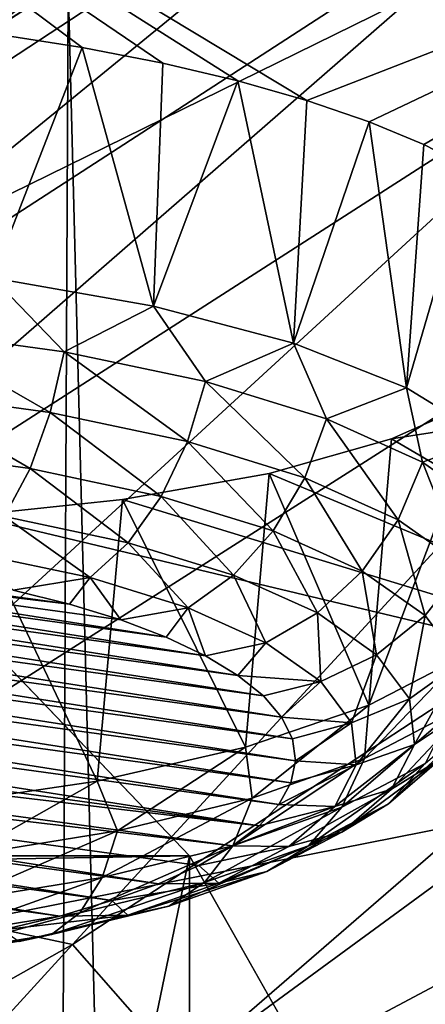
# Model space of a CAD drawing. Header units: millimetres. Extents: x -24 to 24, y 0 to 188.
# Tile 287 of 460: x 9.744 to 10.223, y 137.788 to 138.952. Entities that reach past the tile are written whole.
import ezdxf

# ---------------------------------------------------------------- set-up
doc = ezdxf.new("R2010")
doc.units = ezdxf.units.MM
doc.header["$LTSCALE"] = 58.620611
for name, color, linetype in [('160', 7, 'CONTINUOUS'), ('165', 7, 'CONTINUOUS'), ('169', 7, 'CONTINUOUS'), ('170', 7, 'CONTINUOUS'), ('227', 7, 'CONTINUOUS'), ('279', 7, 'CONTINUOUS'), ('285', 7, 'CONTINUOUS'), ('286', 7, 'CONTINUOUS'), ('287', 7, 'CONTINUOUS'), ('288', 7, 'CONTINUOUS'), ('289', 7, 'CONTINUOUS'), ('31', 7, 'CONTINUOUS'), ('346', 7, 'CONTINUOUS')]:
    doc.layers.add(name, color=color, linetype=linetype)

msp = doc.modelspace()

# ---------------------------------------------------------------- linework, layer by layer
at = {"layer": '160', "color": 7, "linetype": 'CONTINUOUS'}
for points in [[(9.801, 138.9969, 207.9465), (10.5271, 110.607, 116.5299), (10.4982, 139.4832, 208.1704), (9.801, 138.9969, 207.9465)], [(9.1105, 138.5537, 207.7421), (9.6629, 110.1413, 116.6767), (9.801, 138.9969, 207.9465), (9.1105, 138.5537, 207.7421)], [(9.6629, 110.1413, 116.6767), (10.5271, 110.607, 116.5299), (9.801, 138.9969, 207.9465), (9.6629, 110.1413, 116.6767)]]:
    msp.add_3dface(points, dxfattribs=at)
at = {"layer": '165', "color": 7, "linetype": 'CONTINUOUS'}
for points in [[(13.2011, 140.4506, 117.4982), (6.8726, 137.3402, 108.0969), (4.401, 140.4837, 117.4356), (13.2011, 140.4506, 117.4982)], [(13.1804, 137.3414, 108.1005), (6.8726, 137.3402, 108.0969), (13.2011, 140.4506, 117.4982), (13.1804, 137.3414, 108.1005)]]:
    msp.add_3dface(points, dxfattribs=at)
at = {"layer": '169', "color": 7, "linetype": 'CONTINUOUS'}
for points in [[(10.6996, 133.9622, 212.1443), (8.6714, 133.6929, 211.2902), (10.6344, 138.2221, 210.7215), (10.6996, 133.9622, 212.1443)], [(10.6344, 138.2221, 210.7215), (8.6714, 133.6929, 211.2902), (9.9362, 137.7099, 210.5408), (10.6344, 138.2221, 210.7215)]]:
    msp.add_3dface(points, dxfattribs=at)
at = {"layer": '170', "color": 7, "linetype": 'CONTINUOUS'}
for points in [[(9.3596, 138.7896, 208.1598), (10.5202, 139.58, 208.5283), (9.2873, 138.767, 208.5011), (9.3596, 138.7896, 208.1598)], [(10.5202, 139.58, 208.5283), (10.4453, 139.5464, 208.8681), (9.2873, 138.767, 208.5011), (10.5202, 139.58, 208.5283)], [(9.3596, 138.7896, 208.1598), (10.4982, 139.4832, 208.1704), (10.5202, 139.58, 208.5283), (9.3596, 138.7896, 208.1598)], [(10.4007, 139.4661, 209.2195), (9.2424, 138.696, 208.8544), (10.4453, 139.5464, 208.8681), (10.4007, 139.4661, 209.2195)], [(10.4453, 139.5464, 208.8681), (9.2424, 138.696, 208.8544), (9.2873, 138.767, 208.5011), (10.4453, 139.5464, 208.8681)], [(9.801, 138.9969, 207.9465), (10.4982, 139.4832, 208.1704), (9.3596, 138.7896, 208.1598), (9.801, 138.9969, 207.9465)], [(10.3913, 139.3376, 209.5694), (9.2293, 138.5746, 209.2067), (10.4007, 139.4661, 209.2195), (10.3913, 139.3376, 209.5694)], [(10.4007, 139.4661, 209.2195), (9.2293, 138.5746, 209.2067), (9.2424, 138.696, 208.8544), (10.4007, 139.4661, 209.2195)], [(10.3913, 139.3376, 209.5694), (9.2507, 138.4047, 209.5435), (9.2293, 138.5746, 209.2067), (10.3913, 139.3376, 209.5694)], [(10.4196, 139.1632, 209.9034), (9.2507, 138.4047, 209.5435), (10.3913, 139.3376, 209.5694), (10.4196, 139.1632, 209.9034)], [(10.4196, 139.1632, 209.9034), (9.3063, 138.1922, 209.8509), (9.2507, 138.4047, 209.5435), (10.4196, 139.1632, 209.9034)], [(10.4852, 138.9491, 210.2078), (9.3063, 138.1922, 209.8509), (10.4196, 139.1632, 209.9034), (10.4852, 138.9491, 210.2078)], [(9.1105, 138.5537, 207.7421), (9.801, 138.9969, 207.9465), (9.3596, 138.7896, 208.1598), (9.1105, 138.5537, 207.7421)], [(10.4852, 138.9491, 210.2078), (9.3933, 137.9463, 210.1173), (9.3063, 138.1922, 209.8509), (10.4852, 138.9491, 210.2078)], [(10.5848, 138.7046, 210.4709), (9.3933, 137.9463, 210.1173), (10.4852, 138.9491, 210.2078), (10.5848, 138.7046, 210.4709)], [(10.5848, 138.7046, 210.4709), (9.8062, 137.8581, 210.4176), (9.3933, 137.9463, 210.1173), (10.5848, 138.7046, 210.4709)], [(11.0412, 138.6671, 210.7888), (9.8062, 137.8581, 210.4176), (10.5848, 138.7046, 210.4709), (11.0412, 138.6671, 210.7888)], [(11.0412, 138.6671, 210.7888), (9.9362, 137.7099, 210.5408), (9.8062, 137.8581, 210.4176), (11.0412, 138.6671, 210.7888)], [(10.6344, 138.2221, 210.7215), (9.9362, 137.7099, 210.5408), (11.0412, 138.6671, 210.7888), (10.6344, 138.2221, 210.7215)], [(9.8062, 137.8581, 210.4176), (8.5193, 137.1319, 210.0816), (9.3933, 137.9463, 210.1173), (9.8062, 137.8581, 210.4176)], [(9.8062, 137.8581, 210.4176), (9.2442, 137.2428, 210.3763), (8.5193, 137.1319, 210.0816), (9.8062, 137.8581, 210.4176)], [(9.9362, 137.7099, 210.5408), (9.2442, 137.2428, 210.3763), (9.8062, 137.8581, 210.4176), (9.9362, 137.7099, 210.5408)]]:
    msp.add_3dface(points, dxfattribs=at)
at = {"layer": '227', "color": 7, "linetype": 'CONTINUOUS'}
for points in [[(9.9443, 137.9631, 235.7933), (9.6276, 138.2937, 236.8416), (-9.9443, 137.9631, 235.7933), (9.9443, 137.9631, 235.7933)], [(10.1359, 137.624, 234.7178), (9.9443, 137.9631, 235.7933), (-10.1359, 137.624, 234.7178), (10.1359, 137.624, 234.7178)], [(-10.1359, 137.624, 234.7178), (9.9443, 137.9631, 235.7933), (-9.9443, 137.9631, 235.7933), (-10.1359, 137.624, 234.7178)]]:
    msp.add_3dface(points, dxfattribs=at)
at = {"layer": '279', "color": 7, "linetype": 'CONTINUOUS'}
for points in [[(10.7782, 139.1269, 249.9597), (9.1452, 139.4213, 250.8932), (10.083, 138.8563, 249.0404), (10.7782, 139.1269, 249.9597)], [(10.083, 138.8563, 249.0404), (9.1452, 139.4213, 250.8932), (10.0015, 138.8795, 249.1156), (10.083, 138.8563, 249.0404)], [(10.0015, 138.8795, 249.1156), (9.1452, 139.4213, 250.8932), (9.9127, 138.9004, 249.1827), (10.0015, 138.8795, 249.1156)], [(9.9127, 138.9004, 249.1827), (9.1452, 139.4213, 250.8932), (9.8173, 138.9188, 249.2412), (9.9127, 138.9004, 249.1827)], [(9.8173, 138.9188, 249.2412), (9.1452, 139.4213, 250.8932), (9.7164, 138.9345, 249.2902), (9.8173, 138.9188, 249.2412)], [(10.1565, 138.8311, 248.9578), (10.7782, 139.1269, 249.9597), (10.083, 138.8563, 249.0404), (10.1565, 138.8311, 248.9578)], [(10.2211, 138.8041, 248.8687), (10.7782, 139.1269, 249.9597), (10.1565, 138.8311, 248.9578), (10.2211, 138.8041, 248.8687)], [(10.2762, 138.7756, 248.7738), (10.7782, 139.1269, 249.9597), (10.2211, 138.8041, 248.8687), (10.2762, 138.7756, 248.7738)], [(10.7859, 138.1028, 246.4183), (12.3073, 138.7859, 248.8781), (10.1832, 138.456, 247.6395), (10.7859, 138.1028, 246.4183)], [(10.1832, 138.456, 247.6395), (12.3073, 138.7859, 248.8781), (10.2927, 138.5046, 247.8246), (10.1832, 138.456, 247.6395)], [(10.0385, 138.4153, 247.4766), (10.7859, 138.1028, 246.4183), (10.1832, 138.456, 247.6395), (10.0385, 138.4153, 247.4766)], [(9.865, 138.3843, 247.343), (10.7859, 138.1028, 246.4183), (10.0385, 138.4153, 247.4766), (9.865, 138.3843, 247.343)], [(9.6864, 138.3653, 247.2506), (10.7859, 138.1028, 246.4183), (9.865, 138.3843, 247.343), (9.6864, 138.3653, 247.2506)], [(9.6864, 138.3653, 247.2506), (8.7262, 137.6957, 244.3568), (10.7859, 138.1028, 246.4183), (9.6864, 138.3653, 247.2506)], [(8.7262, 137.6957, 244.3568), (9.5781, 137.4602, 243.6099), (10.7859, 138.1028, 246.4183), (8.7262, 137.6957, 244.3568)], [(10.7859, 138.1028, 246.4183), (9.5781, 137.4602, 243.6099), (11.8022, 137.8132, 245.4991), (10.7859, 138.1028, 246.4183)], [(9.5781, 137.4602, 243.6099), (10.3618, 137.2048, 242.8014), (11.8022, 137.8132, 245.4991), (9.5781, 137.4602, 243.6099)]]:
    msp.add_3dface(points, dxfattribs=at)
at = {"layer": '285', "color": 7, "linetype": 'CONTINUOUS'}
for points in [[(9.8173, 138.9188, 249.2412), (9.7164, 138.9345, 249.2902), (9.7114, 138.6464, 249.3539), (9.8173, 138.9188, 249.2412)], [(9.9019, 138.6131, 249.2483), (9.8173, 138.9188, 249.2412), (9.7114, 138.6464, 249.3539), (9.9019, 138.6131, 249.2483)], [(9.9127, 138.9004, 249.1827), (9.8173, 138.9188, 249.2412), (9.9019, 138.6131, 249.2483), (9.9127, 138.9004, 249.1827)], [(10.0015, 138.8795, 249.1156), (9.9127, 138.9004, 249.1827), (9.9019, 138.6131, 249.2483), (10.0015, 138.8795, 249.1156)], [(10.0671, 138.5692, 249.1092), (10.0015, 138.8795, 249.1156), (9.9019, 138.6131, 249.2483), (10.0671, 138.5692, 249.1092)], [(10.083, 138.8563, 249.0404), (10.0015, 138.8795, 249.1156), (10.0671, 138.5692, 249.1092), (10.083, 138.8563, 249.0404)], [(10.1565, 138.8311, 248.9578), (10.083, 138.8563, 249.0404), (10.0671, 138.5692, 249.1092), (10.1565, 138.8311, 248.9578)], [(10.2007, 138.5165, 248.9422), (10.1565, 138.8311, 248.9578), (10.0671, 138.5692, 249.1092), (10.2007, 138.5165, 248.9422)], [(10.2211, 138.8041, 248.8687), (10.1565, 138.8311, 248.9578), (10.2007, 138.5165, 248.9422), (10.2211, 138.8041, 248.8687)], [(10.2762, 138.7756, 248.7738), (10.2211, 138.8041, 248.8687), (10.2007, 138.5165, 248.9422), (10.2762, 138.7756, 248.7738)], [(10.2976, 138.457, 248.7534), (10.2762, 138.7756, 248.7738), (10.2007, 138.5165, 248.9422), (10.2976, 138.457, 248.7534)]]:
    msp.add_3dface(points, dxfattribs=at)
at = {"layer": '286', "color": 7, "linetype": 'CONTINUOUS'}
for points in [[(9.796, 138.5591, 249.3176), (9.7114, 138.6464, 249.3539), (9.61, 138.5846, 249.3986), (9.796, 138.5591, 249.3176)], [(9.9019, 138.6131, 249.2483), (9.7114, 138.6464, 249.3539), (9.796, 138.5591, 249.3176), (9.9019, 138.6131, 249.2483)], [(9.9633, 138.5237, 249.2053), (9.9019, 138.6131, 249.2483), (9.796, 138.5591, 249.3176), (9.9633, 138.5237, 249.2053)], [(10.0671, 138.5692, 249.1092), (9.9019, 138.6131, 249.2483), (9.9633, 138.5237, 249.2053), (10.0671, 138.5692, 249.1092)], [(9.7797, 138.4872, 249.3104), (9.61, 138.5846, 249.3986), (9.5992, 138.512, 249.3891), (9.7797, 138.4872, 249.3104)], [(9.796, 138.5591, 249.3176), (9.61, 138.5846, 249.3986), (9.7797, 138.4872, 249.3104), (9.796, 138.5591, 249.3176)], [(10.1061, 138.4796, 249.0656), (10.0671, 138.5692, 249.1092), (9.9633, 138.5237, 249.2053), (10.1061, 138.4796, 249.0656)], [(10.2007, 138.5165, 248.9422), (10.0671, 138.5692, 249.1092), (10.1061, 138.4796, 249.0656), (10.2007, 138.5165, 248.9422)], [(9.9421, 138.4528, 249.2015), (9.796, 138.5591, 249.3176), (9.7797, 138.4872, 249.3104), (9.9421, 138.4528, 249.2015)], [(9.9633, 138.5237, 249.2053), (9.796, 138.5591, 249.3176), (9.9421, 138.4528, 249.2015), (9.9633, 138.5237, 249.2053)], [(10.0807, 138.4101, 249.0659), (9.9633, 138.5237, 249.2053), (9.9421, 138.4528, 249.2015), (10.0807, 138.4101, 249.0659)], [(10.1061, 138.4796, 249.0656), (9.9633, 138.5237, 249.2053), (10.0807, 138.4101, 249.0659), (10.1061, 138.4796, 249.0656)], [(10.2196, 138.4284, 248.9033), (10.2007, 138.5165, 248.9422), (10.1061, 138.4796, 249.0656), (10.2196, 138.4284, 248.9033)], [(10.2976, 138.457, 248.7534), (10.2007, 138.5165, 248.9422), (10.2196, 138.4284, 248.9033), (10.2976, 138.457, 248.7534)], [(9.7558, 138.4209, 249.2877), (9.5992, 138.512, 249.3891), (9.5833, 138.4446, 249.3628), (9.7558, 138.4209, 249.2877)], [(9.7797, 138.4872, 249.3104), (9.5992, 138.512, 249.3891), (9.7558, 138.4209, 249.2877), (9.7797, 138.4872, 249.3104)], [(9.9109, 138.3881, 249.1836), (9.7797, 138.4872, 249.3104), (9.7558, 138.4209, 249.2877), (9.9109, 138.3881, 249.1836)], [(9.9421, 138.4528, 249.2015), (9.7797, 138.4872, 249.3104), (9.9109, 138.3881, 249.1836), (9.9421, 138.4528, 249.2015)], [(10.1908, 138.3604, 248.9084), (10.1061, 138.4796, 249.0656), (10.0807, 138.4101, 249.0659), (10.1908, 138.3604, 248.9084)], [(10.2196, 138.4284, 248.9033), (10.1061, 138.4796, 249.0656), (10.1908, 138.3604, 248.9084), (10.2196, 138.4284, 248.9033)], [(10.2999, 138.3719, 248.7239), (10.2976, 138.457, 248.7534), (10.2196, 138.4284, 248.9033), (10.2999, 138.3719, 248.7239)], [(9.7558, 138.4209, 249.2877), (9.5833, 138.4446, 249.3628), (9.7258, 138.3642, 249.2506), (9.7558, 138.4209, 249.2877)], [(10.0433, 138.3472, 249.0541), (9.9421, 138.4528, 249.2015), (9.9109, 138.3881, 249.1836), (10.0433, 138.3472, 249.0541)], [(10.0807, 138.4101, 249.0659), (9.9421, 138.4528, 249.2015), (10.0433, 138.3472, 249.0541), (10.0807, 138.4101, 249.0659)], [(9.8718, 138.3333, 249.1526), (9.7558, 138.4209, 249.2877), (9.7258, 138.3642, 249.2506), (9.8718, 138.3333, 249.1526)], [(9.9109, 138.3881, 249.1836), (9.7558, 138.4209, 249.2877), (9.8718, 138.3333, 249.1526), (9.9109, 138.3881, 249.1836)], [(10.2687, 138.3055, 248.7343), (10.2196, 138.4284, 248.9033), (10.1908, 138.3604, 248.9084), (10.2687, 138.3055, 248.7343)], [(10.2999, 138.3719, 248.7239), (10.2196, 138.4284, 248.9033), (10.2687, 138.3055, 248.7343), (10.2999, 138.3719, 248.7239)], [(10.1485, 138.2998, 248.9036), (10.0807, 138.4101, 249.0659), (10.0433, 138.3472, 249.0541), (10.1485, 138.2998, 248.9036)], [(10.1908, 138.3604, 248.9084), (10.0807, 138.4101, 249.0659), (10.1485, 138.2998, 248.9036), (10.1908, 138.3604, 248.9084)], [(9.9964, 138.2949, 249.0307), (9.9109, 138.3881, 249.1836), (9.8718, 138.3333, 249.1526), (9.9964, 138.2949, 249.0307)], [(10.0433, 138.3472, 249.0541), (9.9109, 138.3881, 249.1836), (9.9964, 138.2949, 249.0307), (10.0433, 138.3472, 249.0541)], [(9.6914, 138.3207, 249.2015), (9.827, 138.292, 249.1105), (9.7258, 138.3642, 249.2506), (9.6914, 138.3207, 249.2015)], [(9.827, 138.292, 249.1105), (9.8718, 138.3333, 249.1526), (9.7258, 138.3642, 249.2506), (9.827, 138.292, 249.1105)], [(10.2229, 138.2473, 248.7372), (10.1908, 138.3604, 248.9084), (10.1485, 138.2998, 248.9036), (10.2229, 138.2473, 248.7372)], [(10.2687, 138.3055, 248.7343), (10.1908, 138.3604, 248.9084), (10.2229, 138.2473, 248.7372), (10.2687, 138.3055, 248.7343)], [(10.0954, 138.2502, 248.8891), (10.0433, 138.3472, 249.0541), (9.9964, 138.2949, 249.0307), (10.0954, 138.2502, 248.8891)], [(10.1485, 138.2998, 248.9036), (10.0433, 138.3472, 249.0541), (10.0954, 138.2502, 248.8891), (10.1485, 138.2998, 248.9036)], [(9.827, 138.292, 249.1105), (9.9427, 138.2563, 248.9974), (9.8718, 138.3333, 249.1526), (9.827, 138.292, 249.1105)], [(9.9427, 138.2563, 248.9974), (9.9964, 138.2949, 249.0307), (9.8718, 138.3333, 249.1526), (9.9427, 138.2563, 248.9974)], [(9.6914, 138.3207, 249.2015), (9.7359, 138.2771, 249.0933), (9.827, 138.292, 249.1105), (9.6914, 138.3207, 249.2015)], [(10.264, 138.1917, 248.5607), (10.2687, 138.3055, 248.7343), (10.2229, 138.2473, 248.7372), (10.264, 138.1917, 248.5607)], [(9.9427, 138.2563, 248.9974), (10.0347, 138.2148, 248.8658), (9.9964, 138.2949, 249.0307), (9.9427, 138.2563, 248.9974)], [(10.0347, 138.2148, 248.8658), (10.0954, 138.2502, 248.8891), (9.9964, 138.2949, 249.0307), (10.0347, 138.2148, 248.8658)], [(10.1654, 138.2009, 248.7325), (10.1485, 138.2998, 248.9036), (10.0954, 138.2502, 248.8891), (10.1654, 138.2009, 248.7325)], [(10.2229, 138.2473, 248.7372), (10.1485, 138.2998, 248.9036), (10.1654, 138.2009, 248.7325), (10.2229, 138.2473, 248.7372)], [(9.7359, 138.2771, 249.0933), (9.8025, 138.2605, 249.0408), (9.827, 138.292, 249.1105), (9.7359, 138.2771, 249.0933)], [(9.8025, 138.2605, 249.0408), (9.863, 138.242, 248.982), (9.827, 138.292, 249.1105), (9.8025, 138.2605, 249.0408)], [(9.827, 138.292, 249.1105), (9.863, 138.242, 248.982), (9.9427, 138.2563, 248.9974), (9.827, 138.292, 249.1105)], [(9.863, 138.242, 248.982), (9.9167, 138.2216, 248.9175), (9.9427, 138.2563, 248.9974), (9.863, 138.242, 248.982)], [(9.9167, 138.2216, 248.9175), (9.9631, 138.1997, 248.8479), (9.9427, 138.2563, 248.9974), (9.9167, 138.2216, 248.9175)], [(9.9427, 138.2563, 248.9974), (9.9631, 138.1997, 248.8479), (10.0347, 138.2148, 248.8658), (9.9427, 138.2563, 248.9974)], [(10.0347, 138.2148, 248.8658), (10.0997, 138.169, 248.7204), (10.0954, 138.2502, 248.8891), (10.0347, 138.2148, 248.8658)], [(10.0997, 138.169, 248.7204), (10.1654, 138.2009, 248.7325), (10.0954, 138.2502, 248.8891), (10.0997, 138.169, 248.7204)], [(10.2041, 138.1485, 248.5663), (10.2229, 138.2473, 248.7372), (10.1654, 138.2009, 248.7325), (10.2041, 138.1485, 248.5663)], [(10.264, 138.1917, 248.5607), (10.2229, 138.2473, 248.7372), (10.2041, 138.1485, 248.5663), (10.264, 138.1917, 248.5607)], [(9.9631, 138.1997, 248.8479), (10.0015, 138.1764, 248.7742), (10.0347, 138.2148, 248.8658), (9.9631, 138.1997, 248.8479)], [(10.0347, 138.2148, 248.8658), (10.0015, 138.1764, 248.7742), (10.0997, 138.169, 248.7204), (10.0347, 138.2148, 248.8658)], [(10.0997, 138.169, 248.7204), (10.1356, 138.1203, 248.5661), (10.1654, 138.2009, 248.7325), (10.0997, 138.169, 248.7204)], [(10.1356, 138.1203, 248.5661), (10.2041, 138.1485, 248.5663), (10.1654, 138.2009, 248.7325), (10.1356, 138.1203, 248.5661)], [(10.2101, 138.0948, 248.3962), (10.264, 138.1917, 248.5607), (10.2041, 138.1485, 248.5663), (10.2101, 138.0948, 248.3962)], [(10.2704, 138.1347, 248.3799), (10.264, 138.1917, 248.5607), (10.2101, 138.0948, 248.3962), (10.2704, 138.1347, 248.3799)], [(10.0015, 138.1764, 248.7742), (10.0317, 138.1521, 248.6969), (10.0997, 138.169, 248.7204), (10.0015, 138.1764, 248.7742)], [(10.0317, 138.1521, 248.6969), (10.0532, 138.1269, 248.6171), (10.0997, 138.169, 248.7204), (10.0317, 138.1521, 248.6969)], [(10.0997, 138.169, 248.7204), (10.0532, 138.1269, 248.6171), (10.1356, 138.1203, 248.5661), (10.0997, 138.169, 248.7204)], [(10.1356, 138.1203, 248.5661), (10.1412, 138.0705, 248.4081), (10.2041, 138.1485, 248.5663), (10.1356, 138.1203, 248.5661)], [(10.1412, 138.0705, 248.4081), (10.2101, 138.0948, 248.3962), (10.2041, 138.1485, 248.5663), (10.1412, 138.0705, 248.4081)], [(10.2418, 138.0783, 248.2011), (10.2704, 138.1347, 248.3799), (10.1832, 138.0418, 248.2279), (10.2418, 138.0783, 248.2011)], [(10.1832, 138.0418, 248.2279), (10.2704, 138.1347, 248.3799), (10.2101, 138.0948, 248.3962), (10.1832, 138.0418, 248.2279)], [(10.0532, 138.1269, 248.6171), (10.0659, 138.1012, 248.5356), (10.1356, 138.1203, 248.5661), (10.0532, 138.1269, 248.6171)], [(10.0659, 138.1012, 248.5356), (10.0696, 138.0753, 248.4533), (10.1356, 138.1203, 248.5661), (10.0659, 138.1012, 248.5356)], [(10.1356, 138.1203, 248.5661), (10.0696, 138.0753, 248.4533), (10.1412, 138.0705, 248.4081), (10.1356, 138.1203, 248.5661)], [(10.223, 138.0722, 247.9944), (10.2884, 138.1286, 248.1731), (10.1793, 138.0244, 248.0303), (10.223, 138.0722, 247.9944)], [(10.1793, 138.0244, 248.0303), (10.2884, 138.1286, 248.1731), (10.2418, 138.0783, 248.2011), (10.1793, 138.0244, 248.0303)], [(10.1412, 138.0705, 248.4081), (10.1162, 138.0212, 248.2518), (10.2101, 138.0948, 248.3962), (10.1412, 138.0705, 248.4081)], [(10.1162, 138.0212, 248.2518), (10.1832, 138.0418, 248.2279), (10.2101, 138.0948, 248.3962), (10.1162, 138.0212, 248.2518)], [(10.0696, 138.0753, 248.4533), (10.0642, 138.0493, 248.3711), (10.1412, 138.0705, 248.4081), (10.0696, 138.0753, 248.4533)], [(10.1793, 138.0244, 248.0303), (10.2418, 138.0783, 248.2011), (10.1244, 137.9911, 248.0672), (10.1793, 138.0244, 248.0303)], [(10.1244, 137.9911, 248.0672), (10.2418, 138.0783, 248.2011), (10.1832, 138.0418, 248.2279), (10.1244, 137.9911, 248.0672)], [(10.0642, 138.0493, 248.3711), (10.0498, 138.0237, 248.2898), (10.1412, 138.0705, 248.4081), (10.0642, 138.0493, 248.3711)], [(10.1412, 138.0705, 248.4081), (10.0498, 138.0237, 248.2898), (10.1162, 138.0212, 248.2518), (10.1412, 138.0705, 248.4081)], [(10.1162, 138.0212, 248.2518), (10.0616, 137.9742, 248.1026), (10.1832, 138.0418, 248.2279), (10.1162, 138.0212, 248.2518)], [(10.0616, 137.9742, 248.1026), (10.1244, 137.9911, 248.0672), (10.1832, 138.0418, 248.2279), (10.0616, 137.9742, 248.1026)], [(10.0266, 137.9987, 248.2105), (9.995, 137.9747, 248.1343), (10.1162, 138.0212, 248.2518), (10.0266, 137.9987, 248.2105)], [(10.1162, 138.0212, 248.2518), (9.995, 137.9747, 248.1343), (10.0616, 137.9742, 248.1026), (10.1162, 138.0212, 248.2518)], [(10.0498, 138.0237, 248.2898), (10.0266, 137.9987, 248.2105), (10.1162, 138.0212, 248.2518), (10.0498, 138.0237, 248.2898)]]:
    msp.add_3dface(points, dxfattribs=at)
at = {"layer": '287', "color": 7, "linetype": 'CONTINUOUS'}
for points in [[(10.0015, 138.1764, 248.7742), (9.0804, 138.3209, 249.2324), (8.9968, 138.3144, 249.2118), (10.0015, 138.1764, 248.7742)], [(9.9631, 138.1997, 248.8479), (9.1659, 138.3247, 249.2445), (9.0804, 138.3209, 249.2324), (9.9631, 138.1997, 248.8479)], [(10.0015, 138.1764, 248.7742), (9.9631, 138.1997, 248.8479), (9.0804, 138.3209, 249.2324), (10.0015, 138.1764, 248.7742)], [(9.9167, 138.2216, 248.9175), (9.2522, 138.3258, 249.248), (9.1659, 138.3247, 249.2445), (9.9167, 138.2216, 248.9175)], [(9.9631, 138.1997, 248.8479), (9.9167, 138.2216, 248.9175), (9.1659, 138.3247, 249.2445), (9.9631, 138.1997, 248.8479)], [(9.9167, 138.2216, 248.9175), (9.863, 138.242, 248.982), (9.2522, 138.3258, 249.248), (9.9167, 138.2216, 248.9175)], [(9.863, 138.242, 248.982), (9.8025, 138.2605, 249.0408), (9.2522, 138.3258, 249.248), (9.863, 138.242, 248.982)], [(9.8025, 138.2605, 249.0408), (9.3384, 138.3242, 249.243), (9.2522, 138.3258, 249.248), (9.8025, 138.2605, 249.0408)], [(9.8025, 138.2605, 249.0408), (9.7359, 138.2771, 249.0933), (9.3384, 138.3242, 249.243), (9.8025, 138.2605, 249.0408)], [(10.0532, 138.1269, 248.6171), (8.9158, 138.3053, 249.1829), (8.8385, 138.2937, 249.1462), (10.0532, 138.1269, 248.6171)], [(10.0317, 138.1521, 248.6969), (8.9968, 138.3144, 249.2118), (8.9158, 138.3053, 249.1829), (10.0317, 138.1521, 248.6969)], [(10.0532, 138.1269, 248.6171), (10.0317, 138.1521, 248.6969), (8.9158, 138.3053, 249.1829), (10.0532, 138.1269, 248.6171)], [(10.0317, 138.1521, 248.6969), (10.0015, 138.1764, 248.7742), (8.9968, 138.3144, 249.2118), (10.0317, 138.1521, 248.6969)], [(10.0659, 138.1012, 248.5356), (8.8385, 138.2937, 249.1462), (8.7656, 138.2798, 249.102), (10.0659, 138.1012, 248.5356)], [(10.0659, 138.1012, 248.5356), (10.0532, 138.1269, 248.6171), (8.8385, 138.2937, 249.1462), (10.0659, 138.1012, 248.5356)], [(10.0696, 138.0753, 248.4533), (8.7656, 138.2798, 249.102), (8.698, 138.2636, 249.0507), (10.0696, 138.0753, 248.4533)], [(10.0696, 138.0753, 248.4533), (10.0659, 138.1012, 248.5356), (8.7656, 138.2798, 249.102), (10.0696, 138.0753, 248.4533)], [(10.0642, 138.0493, 248.3711), (8.698, 138.2636, 249.0507), (8.6363, 138.2454, 248.993), (10.0642, 138.0493, 248.3711)], [(10.0642, 138.0493, 248.3711), (10.0696, 138.0753, 248.4533), (8.698, 138.2636, 249.0507), (10.0642, 138.0493, 248.3711)], [(10.0498, 138.0237, 248.2898), (8.6363, 138.2454, 248.993), (8.5813, 138.2254, 248.9294), (10.0498, 138.0237, 248.2898)], [(10.0498, 138.0237, 248.2898), (10.0642, 138.0493, 248.3711), (8.6363, 138.2454, 248.993), (10.0498, 138.0237, 248.2898)], [(10.0266, 137.9987, 248.2105), (8.5813, 138.2254, 248.9294), (8.5337, 138.2037, 248.8607), (10.0266, 137.9987, 248.2105)], [(10.0266, 137.9987, 248.2105), (10.0498, 138.0237, 248.2898), (8.5813, 138.2254, 248.9294), (10.0266, 137.9987, 248.2105)], [(10.0266, 137.9987, 248.2105), (8.5337, 138.2037, 248.8607), (8.494, 138.1808, 248.7881), (10.0266, 137.9987, 248.2105)], [(9.995, 137.9747, 248.1343), (8.494, 138.1808, 248.7881), (8.4624, 138.1568, 248.7118), (9.995, 137.9747, 248.1343)], [(9.995, 137.9747, 248.1343), (10.0266, 137.9987, 248.2105), (8.494, 138.1808, 248.7881), (9.995, 137.9747, 248.1343)], [(8.4392, 138.1318, 248.6325), (9.9077, 137.9301, 247.9929), (8.4624, 138.1568, 248.7118), (8.4392, 138.1318, 248.6325)], [(9.9553, 137.9518, 248.0616), (9.995, 137.9747, 248.1343), (8.4624, 138.1568, 248.7118), (9.9553, 137.9518, 248.0616)], [(9.9077, 137.9301, 247.9929), (9.9553, 137.9518, 248.0616), (8.4624, 138.1568, 248.7118), (9.9077, 137.9301, 247.9929)], [(8.4248, 138.1061, 248.5512), (9.8527, 137.9101, 247.9293), (8.4392, 138.1318, 248.6325), (8.4248, 138.1061, 248.5512)], [(9.8527, 137.9101, 247.9293), (9.9077, 137.9301, 247.9929), (8.4392, 138.1318, 248.6325), (9.8527, 137.9101, 247.9293)], [(8.4194, 138.0802, 248.469), (9.791, 137.8919, 247.8716), (8.4248, 138.1061, 248.5512), (8.4194, 138.0802, 248.469)], [(9.791, 137.8919, 247.8716), (9.8527, 137.9101, 247.9293), (8.4248, 138.1061, 248.5512), (9.791, 137.8919, 247.8716)], [(9.7234, 137.8757, 247.8204), (9.791, 137.8919, 247.8716), (8.4194, 138.0802, 248.469), (9.7234, 137.8757, 247.8204)]]:
    msp.add_3dface(points, dxfattribs=at)
at = {"layer": '288', "color": 7, "linetype": 'CONTINUOUS'}
for points in [[(10.2669, 138.1985, 247.9335), (10.2528, 138.1315, 247.9614), (10.151, 138.0781, 247.7922), (10.2669, 138.1985, 247.9335)], [(10.1562, 138.1412, 247.7518), (10.2669, 138.1985, 247.9335), (10.151, 138.0781, 247.7922), (10.1562, 138.1412, 247.7518)], [(10.0104, 138.0916, 247.5943), (10.1562, 138.1412, 247.7518), (10.0184, 138.0313, 247.6437), (10.0104, 138.0916, 247.5943)], [(10.0184, 138.0313, 247.6437), (10.1562, 138.1412, 247.7518), (10.151, 138.0781, 247.7922), (10.0184, 138.0313, 247.6437)], [(10.2528, 138.1315, 247.9614), (10.223, 138.0722, 247.9944), (10.1242, 138.0204, 247.8301), (10.2528, 138.1315, 247.9614)], [(10.151, 138.0781, 247.7922), (10.2528, 138.1315, 247.9614), (10.1242, 138.0204, 247.8301), (10.151, 138.0781, 247.7922)], [(9.8352, 138.0514, 247.4668), (10.0104, 138.0916, 247.5943), (9.8594, 137.9926, 247.5209), (9.8352, 138.0514, 247.4668)], [(9.8594, 137.9926, 247.5209), (10.0104, 138.0916, 247.5943), (10.0184, 138.0313, 247.6437), (9.8594, 137.9926, 247.5209)], [(10.0184, 138.0313, 247.6437), (10.151, 138.0781, 247.7922), (9.9955, 137.975, 247.686), (10.0184, 138.0313, 247.6437)], [(9.9955, 137.975, 247.686), (10.151, 138.0781, 247.7922), (10.1242, 138.0204, 247.8301), (9.9955, 137.975, 247.686)], [(10.223, 138.0722, 247.9944), (10.1793, 138.0244, 248.0303), (10.0849, 137.975, 247.8734), (10.223, 138.0722, 247.9944)], [(10.1242, 138.0204, 247.8301), (10.223, 138.0722, 247.9944), (10.0849, 137.975, 247.8734), (10.1242, 138.0204, 247.8301)], [(9.6373, 138.0223, 247.3745), (9.8352, 138.0514, 247.4668), (9.6794, 137.9633, 247.4282), (9.6373, 138.0223, 247.3745)], [(9.6794, 137.9633, 247.4282), (9.8352, 138.0514, 247.4668), (9.8594, 137.9926, 247.5209), (9.6794, 137.9633, 247.4282)], [(9.8594, 137.9926, 247.5209), (10.0184, 138.0313, 247.6437), (9.8412, 137.9374, 247.5669), (9.8594, 137.9926, 247.5209)], [(9.8412, 137.9374, 247.5669), (10.0184, 138.0313, 247.6437), (9.9955, 137.975, 247.686), (9.8412, 137.9374, 247.5669)], [(9.9955, 137.975, 247.686), (10.1242, 138.0204, 247.8301), (9.962, 137.9316, 247.7358), (9.9955, 137.975, 247.686)], [(9.962, 137.9316, 247.7358), (10.1242, 138.0204, 247.8301), (10.0849, 137.975, 247.8734), (9.962, 137.9316, 247.7358)], [(10.1793, 138.0244, 248.0303), (10.1244, 137.9911, 248.0672), (10.0356, 137.9445, 247.9195), (10.1793, 138.0244, 248.0303)], [(10.0849, 137.975, 247.8734), (10.1793, 138.0244, 248.0303), (10.0356, 137.9445, 247.9195), (10.0849, 137.975, 247.8734)], [(9.6794, 137.9633, 247.4282), (9.8594, 137.9926, 247.5209), (9.6666, 137.909, 247.4769), (9.6794, 137.9633, 247.4282)], [(9.6666, 137.909, 247.4769), (9.8594, 137.9926, 247.5209), (9.8412, 137.9374, 247.5669), (9.6666, 137.909, 247.4769)], [(10.1244, 137.9911, 248.0672), (10.0616, 137.9742, 248.1026), (9.9791, 137.9309, 247.9654), (10.1244, 137.9911, 248.0672)], [(10.1244, 137.9911, 248.0672), (9.9791, 137.9309, 247.9654), (10.0356, 137.9445, 247.9195), (10.1244, 137.9911, 248.0672)], [(9.8412, 137.9374, 247.5669), (9.9955, 137.975, 247.686), (9.8145, 137.8957, 247.622), (9.8412, 137.9374, 247.5669)], [(9.8145, 137.8957, 247.622), (9.9955, 137.975, 247.686), (9.962, 137.9316, 247.7358), (9.8145, 137.8957, 247.622)], [(9.962, 137.9316, 247.7358), (10.0849, 137.975, 247.8734), (9.9198, 137.9037, 247.7899), (9.962, 137.9316, 247.7358)], [(9.9198, 137.9037, 247.7899), (10.0849, 137.975, 247.8734), (10.0356, 137.9445, 247.9195), (9.9198, 137.9037, 247.7899)], [(10.0616, 137.9742, 248.1026), (9.995, 137.9747, 248.1343), (9.9553, 137.9518, 248.0616), (10.0616, 137.9742, 248.1026)], [(10.0616, 137.9742, 248.1026), (9.9553, 137.9518, 248.0616), (9.9791, 137.9309, 247.9654), (10.0616, 137.9742, 248.1026)], [(9.9791, 137.9309, 247.9654), (9.8716, 137.893, 247.8451), (10.0356, 137.9445, 247.9195), (9.9791, 137.9309, 247.9654)], [(9.8716, 137.893, 247.8451), (9.9198, 137.9037, 247.7899), (10.0356, 137.9445, 247.9195), (9.8716, 137.893, 247.8451)], [(9.9553, 137.9518, 248.0616), (9.9077, 137.9301, 247.9929), (9.9791, 137.9309, 247.9654), (9.9553, 137.9518, 248.0616)], [(9.6666, 137.909, 247.4769), (9.8412, 137.9374, 247.5669), (9.6477, 137.8686, 247.536), (9.6666, 137.909, 247.4769)], [(9.6477, 137.8686, 247.536), (9.8412, 137.9374, 247.5669), (9.8145, 137.8957, 247.622), (9.6477, 137.8686, 247.536)], [(9.8145, 137.8957, 247.622), (9.962, 137.9316, 247.7358), (9.7811, 137.8699, 247.6828), (9.8145, 137.8957, 247.622)], [(9.7811, 137.8699, 247.6828), (9.962, 137.9316, 247.7358), (9.9198, 137.9037, 247.7899), (9.7811, 137.8699, 247.6828)], [(9.9077, 137.9301, 247.9929), (9.8527, 137.9101, 247.9293), (9.9791, 137.9309, 247.9654), (9.9077, 137.9301, 247.9929)], [(9.9791, 137.9309, 247.9654), (9.8527, 137.9101, 247.9293), (9.8716, 137.893, 247.8451), (9.9791, 137.9309, 247.9654)], [(9.8527, 137.9101, 247.9293), (9.791, 137.8919, 247.8716), (9.8716, 137.893, 247.8451), (9.8527, 137.9101, 247.9293)], [(9.8716, 137.893, 247.8451), (9.7428, 137.8616, 247.7456), (9.9198, 137.9037, 247.7899), (9.8716, 137.893, 247.8451)], [(9.7428, 137.8616, 247.7456), (9.7811, 137.8699, 247.6828), (9.9198, 137.9037, 247.7899), (9.7428, 137.8616, 247.7456)], [(9.6477, 137.8686, 247.536), (9.8145, 137.8957, 247.622), (9.624, 137.8444, 247.6018), (9.6477, 137.8686, 247.536)], [(9.624, 137.8444, 247.6018), (9.8145, 137.8957, 247.622), (9.7811, 137.8699, 247.6828), (9.624, 137.8444, 247.6018)], [(9.791, 137.8919, 247.8716), (9.7234, 137.8757, 247.8204), (9.8716, 137.893, 247.8451), (9.791, 137.8919, 247.8716)], [(9.8716, 137.893, 247.8451), (9.7234, 137.8757, 247.8204), (9.7428, 137.8616, 247.7456), (9.8716, 137.893, 247.8451)], [(9.7428, 137.8616, 247.7456), (9.5969, 137.8379, 247.6705), (9.7811, 137.8699, 247.6828), (9.7428, 137.8616, 247.7456)], [(9.5969, 137.8379, 247.6705), (9.624, 137.8444, 247.6018), (9.7811, 137.8699, 247.6828), (9.5969, 137.8379, 247.6705)]]:
    msp.add_3dface(points, dxfattribs=at)
at = {"layer": '289', "color": 7, "linetype": 'CONTINUOUS'}
for points in [[(10.1832, 138.456, 247.6395), (10.2927, 138.5046, 247.8246), (10.1562, 138.1412, 247.7518), (10.1832, 138.456, 247.6395)], [(10.2927, 138.5046, 247.8246), (10.2669, 138.1985, 247.9335), (10.1562, 138.1412, 247.7518), (10.2927, 138.5046, 247.8246)], [(10.0385, 138.4153, 247.4766), (10.1832, 138.456, 247.6395), (10.1562, 138.1412, 247.7518), (10.0385, 138.4153, 247.4766)], [(9.865, 138.3843, 247.343), (10.0385, 138.4153, 247.4766), (10.0104, 138.0916, 247.5943), (9.865, 138.3843, 247.343)], [(10.0385, 138.4153, 247.4766), (10.1562, 138.1412, 247.7518), (10.0104, 138.0916, 247.5943), (10.0385, 138.4153, 247.4766)], [(9.6864, 138.3653, 247.2506), (9.865, 138.3843, 247.343), (9.8352, 138.0514, 247.4668), (9.6864, 138.3653, 247.2506)], [(9.865, 138.3843, 247.343), (10.0104, 138.0916, 247.5943), (9.8352, 138.0514, 247.4668), (9.865, 138.3843, 247.343)], [(9.6864, 138.3653, 247.2506), (9.8352, 138.0514, 247.4668), (9.6373, 138.0223, 247.3745), (9.6864, 138.3653, 247.2506)]]:
    msp.add_3dface(points, dxfattribs=at)
at = {"layer": '31', "color": 7, "linetype": 'CONTINUOUS'}
for points in [[(8.7601, 148, 22.6125), (9.6437, 123.9909, 22.25), (10.8092, 148, 21.7077), (8.7601, 148, 22.6125)], [(10.8092, 0.5, -21.7077), (8.7601, 0.5, -22.6125), (10.8092, 148, -21.7077), (10.8092, 0.5, -21.7077)], [(10.8092, 148, -21.7077), (8.7601, 0.5, -22.6125), (8.7601, 148, -22.6125), (10.8092, 148, -21.7077)], [(9.6437, 123.9909, 22.25), (11.0277, 123.9702, 21.5975), (10.8092, 148, 21.7077), (9.6437, 123.9909, 22.25)]]:
    msp.add_3dface(points, dxfattribs=at)
at = {"layer": '346', "color": 7, "linetype": 'CONTINUOUS'}
for points in [[(9.6276, 138.2937, 236.8416), (9.9443, 137.9631, 235.7933), (9.6276, 136.4356, 237.4274), (9.6276, 138.2937, 236.8416)], [(9.9443, 137.9631, 235.7933), (9.9443, 136.1051, 236.3792), (9.6276, 136.4356, 237.4274), (9.9443, 137.9631, 235.7933)], [(9.9443, 137.9631, 235.7933), (10.1359, 137.624, 234.7178), (9.9443, 136.1051, 236.3792), (9.9443, 137.9631, 235.7933)]]:
    msp.add_3dface(points, dxfattribs=at)

doc.saveas('drawing.dxf')
